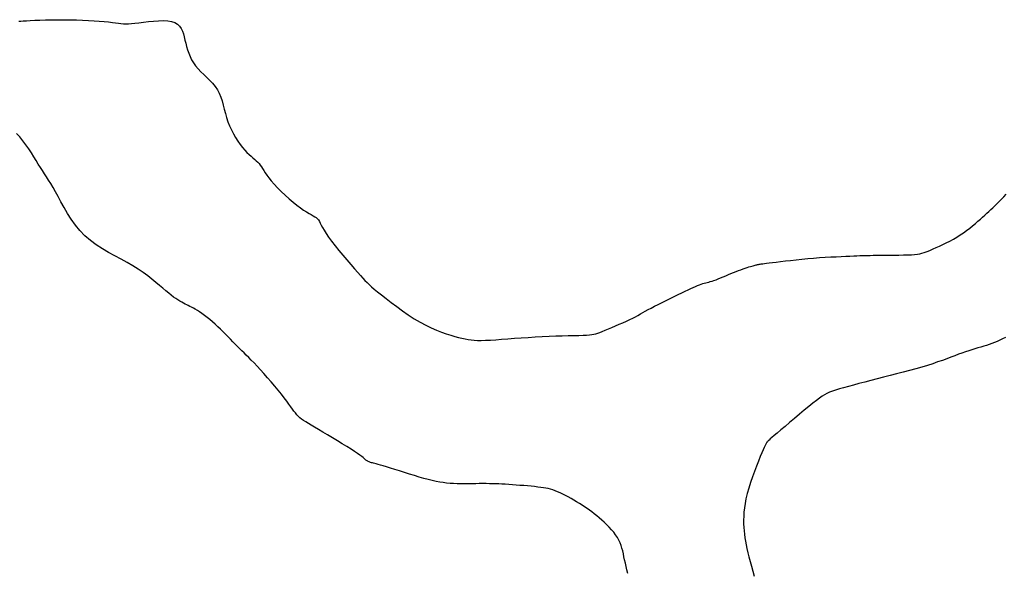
# Model space of a CAD drawing. Header units: millimetres. Extents: x 32690613 to 32693367, y 5343692 to 5344708.
# Tile 329 of 656: x 32692909 to 32692927, y 5343717 to 5343727. Entities that reach past the tile are written whole.
import ezdxf

# ---------------------------------------------------------------- set-up
doc = ezdxf.new("R2010")
doc.units = ezdxf.units.MM
doc.header["$LTSCALE"] = 20
doc.layers.add('02-DGM_HL_493.50', color=112, linetype='Continuous')

msp = doc.modelspace()

# ---------------------------------------------------------------- linework, layer by layer
at = {"layer": '02-DGM_HL_493.50', "elevation": 493.5, "flags": 128}
for points in [[(32692909.192, 5343726.571), (32692909.226, 5343726.573), (32692909.27, 5343726.576), (32692909.326, 5343726.58), (32692909.395, 5343726.583), (32692909.476, 5343726.587), (32692909.567, 5343726.591), (32692909.666, 5343726.594), (32692909.771, 5343726.596), (32692909.88, 5343726.597), (32692909.992, 5343726.598), (32692910.104, 5343726.597), (32692910.214, 5343726.594), (32692910.322, 5343726.59), (32692910.427, 5343726.585), (32692910.526, 5343726.579), (32692910.619, 5343726.572), (32692910.705, 5343726.565), (32692910.783, 5343726.558), (32692910.851, 5343726.55), (32692910.908, 5343726.543), (32692910.959, 5343726.537), (32692911.003, 5343726.531), (32692911.046, 5343726.527), (32692911.089, 5343726.525), (32692911.136, 5343726.525), (32692911.188, 5343726.528), (32692911.25, 5343726.534), (32692911.322, 5343726.542), (32692911.403, 5343726.553), (32692911.49, 5343726.564), (32692911.579, 5343726.573), (32692911.668, 5343726.58), (32692911.753, 5343726.582), (32692911.831, 5343726.579), (32692911.9, 5343726.567), (32692911.957, 5343726.548), (32692912.003, 5343726.52), (32692912.04, 5343726.485), (32692912.069, 5343726.444), (32692912.091, 5343726.397), (32692912.11, 5343726.347), (32692912.125, 5343726.293), (32692912.138, 5343726.237), (32692912.152, 5343726.18), (32692912.167, 5343726.122), (32692912.184, 5343726.063), (32692912.204, 5343726.004), (32692912.227, 5343725.946), (32692912.254, 5343725.889), (32692912.287, 5343725.833), (32692912.325, 5343725.779), (32692912.369, 5343725.727), (32692912.418, 5343725.676), (32692912.47, 5343725.626), (32692912.523, 5343725.575), (32692912.575, 5343725.524), (32692912.626, 5343725.471), (32692912.672, 5343725.415), (32692912.713, 5343725.356), (32692912.746, 5343725.293), (32692912.773, 5343725.226), (32692912.796, 5343725.157), (32692912.816, 5343725.085), (32692912.835, 5343725.012), (32692912.854, 5343724.937), (32692912.874, 5343724.863), (32692912.898, 5343724.789), (32692912.927, 5343724.715), (32692912.96, 5343724.644), (32692912.996, 5343724.575), (32692913.035, 5343724.509), (32692913.075, 5343724.446), (32692913.116, 5343724.388), (32692913.158, 5343724.335), (32692913.198, 5343724.287), (32692913.237, 5343724.245), (32692913.274, 5343724.209), (32692913.31, 5343724.177), (32692913.343, 5343724.148), (32692913.374, 5343724.121), (32692913.402, 5343724.096), (32692913.428, 5343724.071), (32692913.452, 5343724.046), (32692913.472, 5343724.019), (32692913.492, 5343723.99), (32692913.511, 5343723.959), (32692913.533, 5343723.924), (32692913.557, 5343723.885), (32692913.587, 5343723.842), (32692913.623, 5343723.794), (32692913.667, 5343723.741), (32692913.72, 5343723.682), (32692913.78, 5343723.62), (32692913.846, 5343723.554), (32692913.915, 5343723.489), (32692913.986, 5343723.425), (32692914.056, 5343723.364), (32692914.123, 5343723.309), (32692914.186, 5343723.261), (32692914.242, 5343723.221), (32692914.292, 5343723.189), (32692914.337, 5343723.163), (32692914.376, 5343723.142), (32692914.409, 5343723.123), (32692914.439, 5343723.106), (32692914.464, 5343723.089), (32692914.485, 5343723.07), (32692914.503, 5343723.048), (32692914.52, 5343723.022), (32692914.537, 5343722.992), (32692914.555, 5343722.957), (32692914.578, 5343722.915), (32692914.605, 5343722.866), (32692914.64, 5343722.81), (32692914.684, 5343722.745), (32692914.738, 5343722.672), (32692914.8, 5343722.592), (32692914.868, 5343722.508), (32692914.938, 5343722.423), (32692915.009, 5343722.338), (32692915.079, 5343722.258), (32692915.143, 5343722.183), (32692915.201, 5343722.117), (32692915.249, 5343722.062), (32692915.291, 5343722.016), (32692915.329, 5343721.975), (32692915.365, 5343721.939), (32692915.403, 5343721.903), (32692915.445, 5343721.865), (32692915.494, 5343721.823), (32692915.553, 5343721.775), (32692915.624, 5343721.718), (32692915.705, 5343721.653), (32692915.795, 5343721.583), (32692915.891, 5343721.511), (32692915.992, 5343721.437), (32692916.096, 5343721.366), (32692916.201, 5343721.298), (32692916.305, 5343721.235), (32692916.406, 5343721.181), (32692916.503, 5343721.133), (32692916.597, 5343721.093), (32692916.686, 5343721.058), (32692916.77, 5343721.029), (32692916.849, 5343721.004), (32692916.922, 5343720.984), (32692916.988, 5343720.966), (32692917.048, 5343720.951), (32692917.104, 5343720.939), (32692917.157, 5343720.929), (32692917.21, 5343720.921), (32692917.265, 5343720.916), (32692917.325, 5343720.913), (32692917.391, 5343720.913), (32692917.467, 5343720.915), (32692917.552, 5343720.919), (32692917.647, 5343720.925), (32692917.751, 5343720.932), (32692917.862, 5343720.941), (32692917.978, 5343720.95), (32692918.098, 5343720.959), (32692918.221, 5343720.967), (32692918.346, 5343720.975), (32692918.47, 5343720.981), (32692918.593, 5343720.986), (32692918.713, 5343720.991), (32692918.827, 5343720.994), (32692918.934, 5343720.997), (32692919.032, 5343721), (32692919.12, 5343721.002), (32692919.195, 5343721.005), (32692919.257, 5343721.007), (32692919.308, 5343721.011), (32692919.351, 5343721.016), (32692919.388, 5343721.022), (32692919.422, 5343721.031), (32692919.456, 5343721.041), (32692919.493, 5343721.055), (32692919.536, 5343721.072), (32692919.586, 5343721.092), (32692919.644, 5343721.116), (32692919.706, 5343721.142), (32692919.771, 5343721.169), (32692919.837, 5343721.198), (32692919.902, 5343721.227), (32692919.965, 5343721.255), (32692920.023, 5343721.283), (32692920.075, 5343721.308), (32692920.123, 5343721.333), (32692920.167, 5343721.357), (32692920.211, 5343721.381), (32692920.254, 5343721.405), (32692920.299, 5343721.431), (32692920.348, 5343721.458), (32692920.402, 5343721.487), (32692920.463, 5343721.518), (32692920.529, 5343721.552), (32692920.598, 5343721.587), (32692920.67, 5343721.622), (32692920.742, 5343721.657), (32692920.813, 5343721.692), (32692920.881, 5343721.725), (32692920.946, 5343721.756), (32692921.004, 5343721.784), (32692921.057, 5343721.81), (32692921.105, 5343721.832), (32692921.149, 5343721.853), (32692921.189, 5343721.87), (32692921.225, 5343721.886), (32692921.258, 5343721.899), (32692921.288, 5343721.91), (32692921.316, 5343721.919), (32692921.343, 5343721.927), (32692921.37, 5343721.933), (32692921.396, 5343721.94), (32692921.423, 5343721.946), (32692921.451, 5343721.954), (32692921.482, 5343721.963), (32692921.516, 5343721.974), (32692921.553, 5343721.987), (32692921.593, 5343722.003), (32692921.635, 5343722.02), (32692921.679, 5343722.039), (32692921.725, 5343722.058), (32692921.771, 5343722.078), (32692921.817, 5343722.097), (32692921.863, 5343722.116), (32692921.908, 5343722.134), (32692921.951, 5343722.15), (32692921.993, 5343722.165), (32692922.033, 5343722.18), (32692922.07, 5343722.192), (32692922.104, 5343722.204), (32692922.136, 5343722.214), (32692922.164, 5343722.223), (32692922.189, 5343722.231), (32692922.211, 5343722.237), (32692922.23, 5343722.243), (32692922.247, 5343722.247), (32692922.262, 5343722.251), (32692922.276, 5343722.254), (32692922.29, 5343722.257), (32692922.304, 5343722.26), (32692922.319, 5343722.262), (32692922.335, 5343722.265), (32692922.355, 5343722.268), (32692922.38, 5343722.272), (32692922.41, 5343722.276), (32692922.448, 5343722.281), (32692922.494, 5343722.287), (32692922.551, 5343722.294), (32692922.619, 5343722.302), (32692922.697, 5343722.312), (32692922.783, 5343722.322), (32692922.875, 5343722.332), (32692922.974, 5343722.343), (32692923.075, 5343722.353), (32692923.179, 5343722.363), (32692923.283, 5343722.372), (32692923.387, 5343722.38), (32692923.488, 5343722.386), (32692923.586, 5343722.392), (32692923.68, 5343722.397), (32692923.769, 5343722.402), (32692923.852, 5343722.405), (32692923.927, 5343722.408), (32692923.994, 5343722.411), (32692924.052, 5343722.413), (32692924.103, 5343722.415), (32692924.15, 5343722.417), (32692924.195, 5343722.418), (32692924.239, 5343722.419), (32692924.287, 5343722.42), (32692924.339, 5343722.421), (32692924.4, 5343722.421), (32692924.469, 5343722.422), (32692924.545, 5343722.422), (32692924.627, 5343722.423), (32692924.71, 5343722.423), (32692924.793, 5343722.425), (32692924.874, 5343722.427), (32692924.949, 5343722.429), (32692925.016, 5343722.432), (32692925.074, 5343722.437), (32692925.123, 5343722.442), (32692925.166, 5343722.449), (32692925.204, 5343722.458), (32692925.24, 5343722.469), (32692925.277, 5343722.481), (32692925.315, 5343722.496), (32692925.357, 5343722.514), (32692925.404, 5343722.534), (32692925.457, 5343722.557), (32692925.514, 5343722.582), (32692925.573, 5343722.61), (32692925.635, 5343722.64), (32692925.698, 5343722.673), (32692925.761, 5343722.707), (32692925.822, 5343722.744), (32692925.883, 5343722.782), (32692925.941, 5343722.822), (32692925.996, 5343722.863), (32692926.05, 5343722.904), (32692926.101, 5343722.946), (32692926.15, 5343722.986), (32692926.196, 5343723.025), (32692926.239, 5343723.063), (32692926.279, 5343723.099), (32692926.317, 5343723.133), (32692926.354, 5343723.166), (32692926.389, 5343723.198), (32692926.424, 5343723.231), (32692926.46, 5343723.264), (32692926.496, 5343723.299), (32692926.533, 5343723.335), (32692926.573, 5343723.374), (32692926.614, 5343723.415), (32692926.655, 5343723.459), (32692926.697, 5343723.506)], [(32692919.99, 5343716.782), (32692919.974, 5343716.844), (32692919.96, 5343716.905), (32692919.946, 5343716.964), (32692919.933, 5343717.021), (32692919.921, 5343717.076), (32692919.91, 5343717.129), (32692919.898, 5343717.18), (32692919.884, 5343717.23), (32692919.869, 5343717.278), (32692919.851, 5343717.325), (32692919.83, 5343717.372), (32692919.804, 5343717.419), (32692919.773, 5343717.465), (32692919.739, 5343717.512), (32692919.7, 5343717.557), (32692919.659, 5343717.602), (32692919.616, 5343717.646), (32692919.571, 5343717.689), (32692919.527, 5343717.729), (32692919.482, 5343717.768), (32692919.438, 5343717.804), (32692919.395, 5343717.839), (32692919.352, 5343717.872), (32692919.309, 5343717.903), (32692919.266, 5343717.933), (32692919.222, 5343717.963), (32692919.177, 5343717.992), (32692919.13, 5343718.022), (32692919.082, 5343718.051), (32692919.033, 5343718.081), (32692918.983, 5343718.11), (32692918.933, 5343718.137), (32692918.883, 5343718.164), (32692918.835, 5343718.189), (32692918.787, 5343718.211), (32692918.742, 5343718.231), (32692918.7, 5343718.248), (32692918.659, 5343718.263), (32692918.619, 5343718.275), (32692918.578, 5343718.285), (32692918.536, 5343718.294), (32692918.492, 5343718.301), (32692918.445, 5343718.308), (32692918.393, 5343718.314), (32692918.336, 5343718.32), (32692918.274, 5343718.327), (32692918.21, 5343718.332), (32692918.143, 5343718.338), (32692918.076, 5343718.343), (32692918.008, 5343718.349), (32692917.942, 5343718.353), (32692917.878, 5343718.358), (32692917.816, 5343718.362), (32692917.758, 5343718.365), (32692917.701, 5343718.368), (32692917.645, 5343718.37), (32692917.59, 5343718.372), (32692917.534, 5343718.373), (32692917.476, 5343718.374), (32692917.417, 5343718.374), (32692917.356, 5343718.374), (32692917.292, 5343718.373), (32692917.226, 5343718.372), (32692917.16, 5343718.371), (32692917.094, 5343718.37), (32692917.028, 5343718.371), (32692916.962, 5343718.372), (32692916.899, 5343718.374), (32692916.837, 5343718.378), (32692916.776, 5343718.384), (32692916.716, 5343718.391), (32692916.654, 5343718.401), (32692916.59, 5343718.413), (32692916.523, 5343718.428), (32692916.452, 5343718.445), (32692916.375, 5343718.466), (32692916.292, 5343718.489), (32692916.205, 5343718.515), (32692916.116, 5343718.543), (32692916.027, 5343718.571), (32692915.94, 5343718.599), (32692915.857, 5343718.626), (32692915.78, 5343718.65), (32692915.712, 5343718.672), (32692915.653, 5343718.689), (32692915.605, 5343718.703), (32692915.564, 5343718.715), (32692915.53, 5343718.724), (32692915.503, 5343718.73), (32692915.48, 5343718.736), (32692915.461, 5343718.741), (32692915.444, 5343718.745), (32692915.428, 5343718.749), (32692915.414, 5343718.754), (32692915.401, 5343718.759), (32692915.388, 5343718.764), (32692915.377, 5343718.77), (32692915.366, 5343718.776), (32692915.356, 5343718.783), (32692915.346, 5343718.79), (32692915.337, 5343718.798), (32692915.327, 5343718.808), (32692915.313, 5343718.82), (32692915.295, 5343718.835), (32692915.272, 5343718.854), (32692915.24, 5343718.878), (32692915.199, 5343718.907), (32692915.146, 5343718.942), (32692915.082, 5343718.984), (32692915.007, 5343719.031), (32692914.925, 5343719.081), (32692914.839, 5343719.134), (32692914.751, 5343719.187), (32692914.664, 5343719.239), (32692914.581, 5343719.289), (32692914.504, 5343719.334), (32692914.436, 5343719.374), (32692914.377, 5343719.409), (32692914.325, 5343719.44), (32692914.279, 5343719.468), (32692914.24, 5343719.493), (32692914.205, 5343719.518), (32692914.174, 5343719.543), (32692914.146, 5343719.568), (32692914.12, 5343719.596), (32692914.095, 5343719.626), (32692914.07, 5343719.659), (32692914.043, 5343719.695), (32692914.013, 5343719.736), (32692913.98, 5343719.783), (32692913.942, 5343719.834), (32692913.898, 5343719.893), (32692913.847, 5343719.957), (32692913.79, 5343720.028), (32692913.729, 5343720.101), (32692913.665, 5343720.176), (32692913.6, 5343720.251), (32692913.536, 5343720.324), (32692913.474, 5343720.393), (32692913.415, 5343720.457), (32692913.362, 5343720.514), (32692913.313, 5343720.565), (32692913.268, 5343720.61), (32692913.225, 5343720.652), (32692913.185, 5343720.692), (32692913.146, 5343720.73), (32692913.107, 5343720.767), (32692913.068, 5343720.806), (32692913.028, 5343720.846), (32692912.987, 5343720.889), (32692912.945, 5343720.932), (32692912.902, 5343720.976), (32692912.858, 5343721.021), (32692912.813, 5343721.066), (32692912.767, 5343721.111), (32692912.72, 5343721.156), (32692912.672, 5343721.199), (32692912.624, 5343721.241), (32692912.576, 5343721.281), (32692912.529, 5343721.319), (32692912.483, 5343721.355), (32692912.438, 5343721.388), (32692912.396, 5343721.417), (32692912.357, 5343721.443), (32692912.32, 5343721.466), (32692912.287, 5343721.485), (32692912.255, 5343721.501), (32692912.225, 5343721.516), (32692912.197, 5343721.53), (32692912.168, 5343721.543), (32692912.14, 5343721.557), (32692912.11, 5343721.572), (32692912.08, 5343721.589), (32692912.048, 5343721.607), (32692912.014, 5343721.629), (32692911.977, 5343721.654), (32692911.937, 5343721.682), (32692911.895, 5343721.714), (32692911.849, 5343721.75), (32692911.799, 5343721.791), (32692911.745, 5343721.837), (32692911.686, 5343721.887), (32692911.622, 5343721.941), (32692911.552, 5343721.997), (32692911.477, 5343722.056), (32692911.396, 5343722.115), (32692911.308, 5343722.175), (32692911.213, 5343722.234), (32692911.112, 5343722.292), (32692911.005, 5343722.351), (32692910.895, 5343722.41), (32692910.784, 5343722.472), (32692910.673, 5343722.537), (32692910.565, 5343722.608), (32692910.462, 5343722.684), (32692910.365, 5343722.768), (32692910.276, 5343722.86), (32692910.196, 5343722.958), (32692910.122, 5343723.061), (32692910.056, 5343723.165), (32692909.995, 5343723.268), (32692909.939, 5343723.368), (32692909.889, 5343723.462), (32692909.842, 5343723.548), (32692909.799, 5343723.625), (32692909.758, 5343723.694), (32692909.72, 5343723.756), (32692909.683, 5343723.813), (32692909.647, 5343723.868), (32692909.611, 5343723.922), (32692909.574, 5343723.978), (32692909.537, 5343724.037), (32692909.498, 5343724.1), (32692909.457, 5343724.167), (32692909.414, 5343724.237), (32692909.367, 5343724.309), (32692909.318, 5343724.38), (32692909.265, 5343724.451), (32692909.209, 5343724.519), (32692909.148, 5343724.583)], [(32692926.685, 5343720.966), (32692926.634, 5343720.939), (32692926.586, 5343720.915), (32692926.538, 5343720.893), (32692926.49, 5343720.874), (32692926.443, 5343720.857), (32692926.395, 5343720.84), (32692926.347, 5343720.825), (32692926.298, 5343720.809), (32692926.248, 5343720.794), (32692926.197, 5343720.779), (32692926.143, 5343720.763), (32692926.089, 5343720.746), (32692926.032, 5343720.729), (32692925.974, 5343720.709), (32692925.913, 5343720.689), (32692925.85, 5343720.666), (32692925.785, 5343720.641), (32692925.715, 5343720.615), (32692925.642, 5343720.588), (32692925.565, 5343720.559), (32692925.482, 5343720.53), (32692925.394, 5343720.5), (32692925.3, 5343720.47), (32692925.2, 5343720.44), (32692925.094, 5343720.409), (32692924.983, 5343720.379), (32692924.87, 5343720.349), (32692924.755, 5343720.319), (32692924.639, 5343720.289), (32692924.523, 5343720.259), (32692924.409, 5343720.231), (32692924.298, 5343720.202), (32692924.19, 5343720.175), (32692924.087, 5343720.148), (32692923.99, 5343720.122), (32692923.899, 5343720.097), (32692923.815, 5343720.074), (32692923.739, 5343720.052), (32692923.672, 5343720.031), (32692923.615, 5343720.012), (32692923.565, 5343719.993), (32692923.52, 5343719.973), (32692923.477, 5343719.949), (32692923.433, 5343719.922), (32692923.386, 5343719.889), (32692923.332, 5343719.848), (32692923.271, 5343719.799), (32692923.198, 5343719.741), (32692923.118, 5343719.674), (32692923.032, 5343719.603), (32692922.944, 5343719.53), (32692922.858, 5343719.458), (32692922.776, 5343719.388), (32692922.701, 5343719.325), (32692922.636, 5343719.27), (32692922.584, 5343719.225), (32692922.544, 5343719.191), (32692922.515, 5343719.165), (32692922.493, 5343719.146), (32692922.479, 5343719.132), (32692922.469, 5343719.123), (32692922.463, 5343719.116), (32692922.458, 5343719.111), (32692922.454, 5343719.106), (32692922.449, 5343719.099), (32692922.442, 5343719.088), (32692922.434, 5343719.072), (32692922.423, 5343719.049), (32692922.408, 5343719.017), (32692922.39, 5343718.975), (32692922.366, 5343718.921), (32692922.338, 5343718.853), (32692922.306, 5343718.774), (32692922.271, 5343718.685), (32692922.235, 5343718.59), (32692922.199, 5343718.492), (32692922.165, 5343718.391), (32692922.133, 5343718.292), (32692922.106, 5343718.197), (32692922.084, 5343718.106), (32692922.067, 5343718.022), (32692922.055, 5343717.942), (32692922.047, 5343717.867), (32692922.043, 5343717.796), (32692922.041, 5343717.728), (32692922.042, 5343717.662), (32692922.046, 5343717.599), (32692922.05, 5343717.537), (32692922.057, 5343717.476), (32692922.065, 5343717.415), (32692922.075, 5343717.352), (32692922.087, 5343717.288), (32692922.101, 5343717.221), (32692922.117, 5343717.15), (32692922.136, 5343717.074), (32692922.156, 5343716.993), (32692922.179, 5343716.908), (32692922.203, 5343716.822), (32692922.226, 5343716.736)]]:
    msp.add_lwpolyline(points, dxfattribs=at)

doc.saveas('drawing.dxf')
